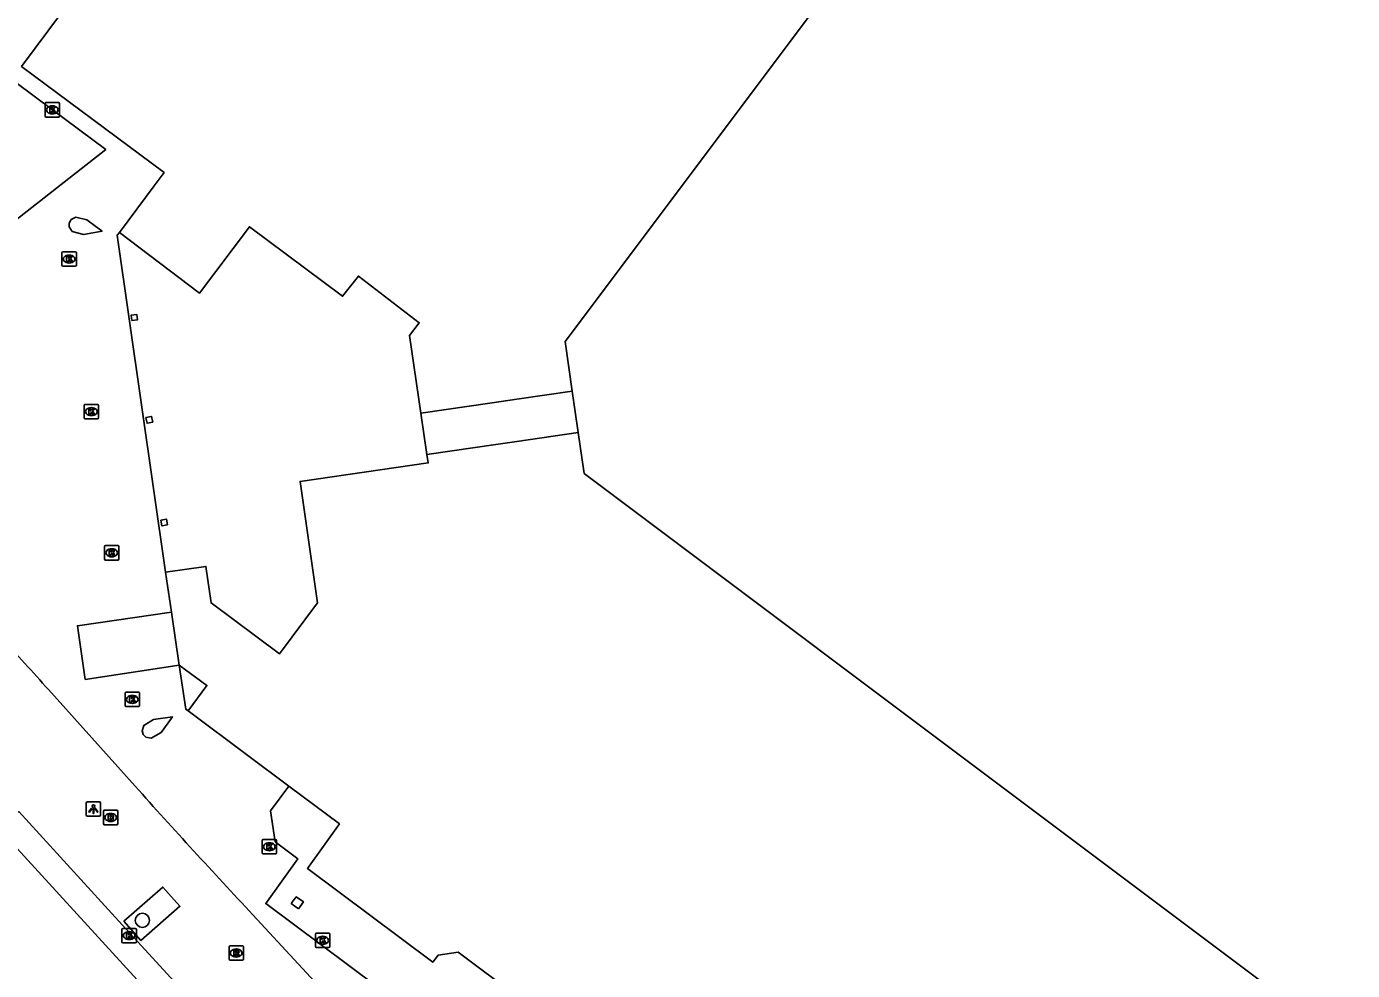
# Model space of a CAD drawing. Extents: x 159718 to 160783, y 383290 to 384030.
# Drawn here: x 160465.9 to 160558, y 383596.2 to 383661.8 of the extents above; entities that cross this region are included whole.
import ezdxf

# ---------------------------------------------------------------- set-up
doc = ezdxf.new("R2010")
doc.units = 0
for name, color, linetype in [('IMGEO_Boom', 7, 'Continuous'), ('IMGEO_Kolk', 7, 'Continuous'), ('IMGEO_Lichtpunt', 7, 'Continuous'), ('IMGEO_Pand', 7, 'Continuous'), ('IMGEO_Pand_overbouw', 7, 'Continuous'), ('IMGEO_Rijbaan_lokaal_gesloten', 7, 'Continuous'), ('IMGEO_Rijbaan_lokaal_open', 7, 'Continuous'), ('IMGEO_Rioolput', 7, 'Continuous'), ('IMGEO_Voetpad_open', 7, 'Continuous')]:
    doc.layers.add(name, color=color, linetype=linetype)

msp = doc.modelspace()

# ---------------------------------------------------------------- linework, layer by layer
at = {"layer": 'IMGEO_Boom'}
msp.add_circle((160473.991, 383599.73), 0.489, dxfattribs=at)
at = {"layer": 'IMGEO_Kolk'}
for p, q in [((160467.236, 383655.573), (160467.236, 383656.425)), ((160467.311, 383656.499), (160468.163, 383656.499)), ((160467.724, 383656.279), (160467.749, 383656.279)), ((160468.237, 383656.425), (160468.237, 383655.573)), ((160468.163, 383655.499), (160467.311, 383655.499)), ((160467.747, 383655.719), (160467.722, 383655.719)), ((160468.405, 383645.215), (160468.405, 383646.067)), ((160468.48, 383646.141), (160469.332, 383646.141)), ((160468.893, 383645.921), (160468.918, 383645.921)), ((160469.406, 383646.067), (160469.406, 383645.215)), ((160469.332, 383645.141), (160468.48, 383645.141)), ((160468.916, 383645.361), (160468.891, 383645.361)), ((160470.021, 383635.548), (160470.873, 383635.548)), ((160469.946, 383634.622), (160469.946, 383635.474)), ((160470.457, 383634.768), (160470.432, 383634.768)), ((160470.434, 383635.328), (160470.459, 383635.328)), ((160470.947, 383635.474), (160470.947, 383634.622)), ((160470.873, 383634.548), (160470.021, 383634.548)), ((160471.361, 383624.821), (160471.361, 383625.673)), ((160471.436, 383625.747), (160472.288, 383625.747)), ((160471.849, 383625.527), (160471.874, 383625.527)), ((160472.362, 383625.673), (160472.362, 383624.821)), ((160472.288, 383624.747), (160471.436, 383624.747)), ((160471.872, 383624.967), (160471.847, 383624.967)), ((160472.787, 383614.643), (160472.787, 383615.495)), ((160472.862, 383615.569), (160473.714, 383615.569)), ((160473.275, 383615.349), (160473.3, 383615.349)), ((160473.788, 383615.495), (160473.788, 383614.643)), ((160473.714, 383614.569), (160472.862, 383614.569)), ((160473.298, 383614.789), (160473.273, 383614.789)), ((160482.307, 383604.413), (160482.307, 383605.265)), ((160482.382, 383605.339), (160483.234, 383605.339)), ((160483.308, 383605.265), (160483.308, 383604.413)), ((160483.234, 383604.339), (160482.382, 383604.339)), ((160482.818, 383604.559), (160482.793, 383604.559)), ((160482.795, 383605.119), (160482.82, 383605.119)), ((160472.575, 383598.243), (160472.575, 383599.095)), ((160472.65, 383599.169), (160473.502, 383599.169)), ((160473.063, 383598.949), (160473.088, 383598.949)), ((160473.576, 383599.095), (160473.576, 383598.243)), ((160486.012, 383597.915), (160486.012, 383598.767)), ((160486.087, 383598.841), (160486.939, 383598.841)), ((160487.013, 383598.767), (160487.013, 383597.915)), ((160473.502, 383598.169), (160472.65, 383598.169)), ((160473.086, 383598.389), (160473.061, 383598.389)), ((160486.939, 383597.841), (160486.087, 383597.841)), ((160486.523, 383598.061), (160486.498, 383598.061)), ((160486.5, 383598.621), (160486.525, 383598.621))]:
    msp.add_line(p, q, dxfattribs=at)
for points in [[(160467.236, 383655.573), (160467.236, 383656.425)], [(160467.311, 383656.499), (160468.163, 383656.499)], [(160467.557, 383656.199), (160467.68, 383656.199), (160467.68, 383656.048), (160467.81, 383656.199), (160467.974, 383656.199), (160467.828, 383656.048), (160467.981, 383655.799), (160467.829, 383655.799), (160467.744, 383655.963), (160467.68, 383655.896), (160467.68, 383655.799), (160467.557, 383655.799), (160467.557, 383656.199)], [(160468.237, 383656.425), (160468.237, 383655.573)], [(160468.163, 383655.499), (160467.311, 383655.499)], [(160468.405, 383645.215), (160468.405, 383646.067)], [(160468.48, 383646.141), (160469.332, 383646.141)], [(160468.726, 383645.841), (160468.849, 383645.841), (160468.849, 383645.69), (160468.979, 383645.841), (160469.143, 383645.841), (160468.997, 383645.69), (160469.15, 383645.441), (160468.998, 383645.441), (160468.913, 383645.605), (160468.849, 383645.538), (160468.849, 383645.441), (160468.726, 383645.441), (160468.726, 383645.841)], [(160469.406, 383646.067), (160469.406, 383645.215)], [(160469.332, 383645.141), (160468.48, 383645.141)], [(160470.021, 383635.548), (160470.873, 383635.548)], [(160469.946, 383634.622), (160469.946, 383635.474)], [(160470.267, 383635.248), (160470.39, 383635.248), (160470.39, 383635.097), (160470.52, 383635.248), (160470.684, 383635.248), (160470.538, 383635.097), (160470.691, 383634.848), (160470.539, 383634.848), (160470.454, 383635.012), (160470.39, 383634.945), (160470.39, 383634.848), (160470.267, 383634.848), (160470.267, 383635.248)], [(160470.947, 383635.474), (160470.947, 383634.622)], [(160470.873, 383634.548), (160470.021, 383634.548)], [(160471.361, 383624.821), (160471.361, 383625.673)], [(160471.436, 383625.747), (160472.288, 383625.747)], [(160471.682, 383625.447), (160471.805, 383625.447), (160471.805, 383625.296), (160471.935, 383625.447), (160472.099, 383625.447), (160471.953, 383625.296), (160472.106, 383625.047), (160471.954, 383625.047), (160471.869, 383625.211), (160471.805, 383625.144), (160471.805, 383625.047), (160471.682, 383625.047), (160471.682, 383625.447)], [(160472.362, 383625.673), (160472.362, 383624.821)], [(160472.288, 383624.747), (160471.436, 383624.747)], [(160472.787, 383614.643), (160472.787, 383615.495)], [(160472.862, 383615.569), (160473.714, 383615.569)], [(160473.108, 383615.269), (160473.231, 383615.269), (160473.231, 383615.118), (160473.361, 383615.269), (160473.525, 383615.269), (160473.379, 383615.118), (160473.532, 383614.869), (160473.38, 383614.869), (160473.295, 383615.033), (160473.231, 383614.966), (160473.231, 383614.869), (160473.108, 383614.869), (160473.108, 383615.269)], [(160473.788, 383615.495), (160473.788, 383614.643)], [(160473.714, 383614.569), (160472.862, 383614.569)], [(160482.307, 383604.413), (160482.307, 383605.265)], [(160482.382, 383605.339), (160483.234, 383605.339)], [(160483.308, 383605.265), (160483.308, 383604.413)], [(160483.234, 383604.339), (160482.382, 383604.339)], [(160482.628, 383605.039), (160482.751, 383605.039), (160482.751, 383604.888), (160482.881, 383605.039), (160483.045, 383605.039), (160482.899, 383604.888), (160483.052, 383604.639), (160482.9, 383604.639), (160482.815, 383604.803), (160482.751, 383604.736), (160482.751, 383604.639), (160482.628, 383604.639), (160482.628, 383605.039)], [(160472.575, 383598.243), (160472.575, 383599.095)], [(160472.65, 383599.169), (160473.502, 383599.169)], [(160472.896, 383598.869), (160473.019, 383598.869), (160473.019, 383598.718), (160473.149, 383598.869), (160473.313, 383598.869), (160473.167, 383598.718), (160473.32, 383598.469), (160473.168, 383598.469), (160473.083, 383598.633), (160473.019, 383598.566), (160473.019, 383598.469), (160472.896, 383598.469), (160472.896, 383598.869)], [(160473.576, 383599.095), (160473.576, 383598.243)], [(160486.012, 383597.915), (160486.012, 383598.767)], [(160486.087, 383598.841), (160486.939, 383598.841)], [(160487.013, 383598.767), (160487.013, 383597.915)], [(160473.502, 383598.169), (160472.65, 383598.169)], [(160486.939, 383597.841), (160486.087, 383597.841)], [(160486.333, 383598.541), (160486.456, 383598.541), (160486.456, 383598.39), (160486.586, 383598.541), (160486.75, 383598.541), (160486.604, 383598.39), (160486.757, 383598.141), (160486.605, 383598.141), (160486.52, 383598.305), (160486.456, 383598.238), (160486.456, 383598.141), (160486.333, 383598.141), (160486.333, 383598.541)]]:
    msp.add_lwpolyline(points, dxfattribs=at)
for centre, start, end in [((160467.313, 383656.423), 91.55205, 178.44795), ((160467.313, 383656.423), 91.55205, 178.44795), ((160468.161, 383656.423), 1.55205, 88.44795), ((160468.161, 383656.423), 1.55205, 88.44795), ((160467.313, 383655.575), 181.55205, 268.44795), ((160467.313, 383655.575), 181.55205, 268.44795), ((160468.161, 383655.575), 271.55205, 358.44795), ((160468.161, 383655.575), 271.55205, 358.44795), ((160468.482, 383646.065), 91.55205, 178.44795), ((160468.482, 383646.065), 91.55205, 178.44795), ((160469.33, 383646.065), 1.55205, 88.44795), ((160469.33, 383646.065), 1.55205, 88.44795), ((160468.482, 383645.217), 181.55205, 268.44795), ((160468.482, 383645.217), 181.55205, 268.44795), ((160469.33, 383645.217), 271.55205, 358.44795), ((160469.33, 383645.217), 271.55205, 358.44795), ((160470.023, 383635.472), 91.55205, 178.44795), ((160470.023, 383635.472), 91.55205, 178.44795), ((160470.871, 383635.472), 1.55205, 88.44795), ((160470.871, 383635.472), 1.55205, 88.44795), ((160470.023, 383634.624), 181.55205, 268.44795), ((160470.023, 383634.624), 181.55205, 268.44795), ((160470.871, 383634.624), 271.55205, 358.44795), ((160470.871, 383634.624), 271.55205, 358.44795), ((160471.438, 383625.671), 91.55205, 178.44795), ((160471.438, 383625.671), 91.55205, 178.44795), ((160472.286, 383625.671), 1.55205, 88.44795), ((160472.286, 383625.671), 1.55205, 88.44795), ((160471.438, 383624.823), 181.55205, 268.44795), ((160471.438, 383624.823), 181.55205, 268.44795), ((160472.286, 383624.823), 271.55205, 358.44795), ((160472.286, 383624.823), 271.55205, 358.44795), ((160472.864, 383615.493), 91.55205, 178.44795), ((160472.864, 383615.493), 91.55205, 178.44795), ((160473.712, 383615.493), 1.55205, 88.44795), ((160473.712, 383615.493), 1.55205, 88.44795), ((160472.864, 383614.645), 181.55205, 268.44795), ((160472.864, 383614.645), 181.55205, 268.44795), ((160473.712, 383614.645), 271.55205, 358.44795), ((160473.712, 383614.645), 271.55205, 358.44795), ((160482.384, 383605.263), 91.55205, 178.44795), ((160482.384, 383605.263), 91.55205, 178.44795), ((160483.232, 383605.263), 1.55205, 88.44795), ((160483.232, 383605.263), 1.55205, 88.44795), ((160482.384, 383604.415), 181.55205, 268.44795), ((160482.384, 383604.415), 181.55205, 268.44795), ((160483.232, 383604.415), 271.55205, 358.44795), ((160483.232, 383604.415), 271.55205, 358.44795), ((160472.652, 383599.093), 91.55205, 178.44795), ((160472.652, 383599.093), 91.55205, 178.44795), ((160473.5, 383599.093), 1.55205, 88.44795), ((160473.5, 383599.093), 1.55205, 88.44795), ((160486.089, 383598.765), 91.55205, 178.44795), ((160486.089, 383598.765), 91.55205, 178.44795), ((160486.937, 383598.765), 1.55205, 88.44795), ((160486.937, 383598.765), 1.55205, 88.44795), ((160472.652, 383598.245), 181.55205, 268.44795), ((160472.652, 383598.245), 181.55205, 268.44795), ((160473.5, 383598.245), 271.55205, 358.44795), ((160473.5, 383598.245), 271.55205, 358.44795), ((160486.089, 383597.917), 181.55205, 268.44795), ((160486.089, 383597.917), 181.55205, 268.44795), ((160486.937, 383597.917), 271.55205, 358.44795), ((160486.937, 383597.917), 271.55205, 358.44795)]:
    msp.add_arc(centre, 0.0765, start, end, dxfattribs=at)
for centre, major_axis, ratio, start_param, end_param in [((160467.723, 383655.999), (-0.387, 0.002), 0.722429, 4.712389, 7.853982), ((160467.748, 383655.999), (-0.39, 0.002), 0.717154, 1.570796, 4.712389), ((160468.892, 383645.641), (-0.387, 0.002), 0.722429, 4.712389, 7.853982), ((160468.917, 383645.641), (-0.39, 0.002), 0.717154, 1.570796, 4.712389), ((160470.433, 383635.048), (-0.387, 0.002), 0.722429, 4.712389, 7.853982), ((160470.458, 383635.048), (-0.39, 0.002), 0.717154, 1.570796, 4.712389), ((160471.848, 383625.247), (-0.387, 0.002), 0.722429, 4.712389, 7.853982), ((160471.873, 383625.247), (-0.39, 0.002), 0.717154, 1.570796, 4.712389), ((160473.274, 383615.069), (-0.387, 0.002), 0.722429, 4.712389, 7.853982), ((160473.299, 383615.069), (-0.39, 0.002), 0.717154, 1.570796, 4.712389), ((160482.794, 383604.839), (-0.387, 0.002), 0.722429, 4.712389, 7.853982), ((160482.819, 383604.839), (-0.39, 0.002), 0.717154, 1.570796, 4.712389), ((160473.062, 383598.669), (-0.387, 0.002), 0.722429, 4.712389, 7.853982), ((160473.087, 383598.669), (-0.39, 0.002), 0.717154, 1.570796, 4.712389), ((160486.499, 383598.341), (-0.387, 0.002), 0.722429, 4.712389, 7.853982), ((160486.524, 383598.341), (-0.39, 0.002), 0.717154, 1.570796, 4.712389)]:
    msp.add_ellipse(centre, major_axis=major_axis, ratio=ratio, start_param=start_param, end_param=end_param, dxfattribs=at)
at = {"layer": 'IMGEO_Lichtpunt'}
for p, q in [((160470.996, 383607.953), (160470.188, 383607.953)), ((160470.996, 383607.953), (160470.188, 383607.953)), ((160470.094, 383607.858), (160470.094, 383607.051)), ((160470.094, 383607.858), (160470.094, 383607.051)), ((160471.09, 383607.051), (160471.09, 383607.858)), ((160471.09, 383607.051), (160471.09, 383607.858)), ((160470.188, 383606.957), (160470.996, 383606.957)), ((160470.188, 383606.957), (160470.996, 383606.957))]:
    msp.add_line(p, q, dxfattribs=at)
for points in [[(160470.468, 383607.522), (160470.507, 383607.494), (160470.319, 383607.232), (160470.281, 383607.259), (160470.468, 383607.522)], [(160470.57, 383607.474), (160470.617, 383607.474), (160470.617, 383607.152), (160470.57, 383607.152), (160470.57, 383607.474)], [(160470.68, 383607.494), (160470.718, 383607.521), (160470.905, 383607.259), (160470.866, 383607.231), (160470.68, 383607.494)]]:
    msp.add_lwpolyline(points, dxfattribs=at)
msp.add_circle((160470.593, 383607.656), 0.0994, dxfattribs=at)
for centre, start, end in [((160470.188, 383607.858), 90, 180), ((160470.188, 383607.858), 90, 180), ((160470.996, 383607.858), 0, 90), ((160470.996, 383607.858), 0, 90), ((160470.188, 383607.051), 180, 270), ((160470.188, 383607.051), 180, 270), ((160470.996, 383607.051), 270, 0), ((160470.996, 383607.051), 270, 360)]:
    msp.add_arc(centre, 0.0946, start, end, dxfattribs=at)
at = {"layer": 'IMGEO_Pand'}
for points in [[(160545.587, 383705.296), (160546.329, 383700.352), (160546.879, 383696.686), (160545.806, 383696.532), (160503.354, 383639.919), (160503.846, 383636.479), (160500, 383635.916), (160498.285, 383635.665), (160493.337, 383634.939)], [(160472.391, 383647.481), (160474.814, 383650.733), (160475.494, 383651.646), (160465.601, 383659.017), (160475.693, 383672.562), (160477.943, 383670.885)], [(160469.121, 383647.542), (160468.912, 383647.872), (160468.91, 383648.14), (160469.051, 383648.376), (160469.368, 383648.541), (160470.141, 383648.352), (160471.191, 383647.572), (160469.913, 383647.351), (160469.121, 383647.542)], [(160493.337, 383634.939), (160492.548, 383640.332), (160493.215, 383641.224), (160489.001, 383644.457), (160487.891, 383643.054), (160481.426, 383647.878), (160477.962, 383643.282), (160472.391, 383647.481)], [(160473.266, 383641.368), (160473.22, 383641.752), (160473.606, 383641.798), (160473.651, 383641.413), (160473.266, 383641.368)], [(160474.709, 383634.327), (160474.318, 383634.243), (160474.234, 383634.63), (160474.625, 383634.714), (160474.709, 383634.327)], [(160493.758, 383632.07), (160498.706, 383632.795), (160500, 383632.985), (160504.256, 383633.608), (160504.664, 383630.755), (160601.88, 383557.855), (160604.224, 383558.191), (160604.335, 383557.571), (160605.212, 383552.648), (160604.956, 383552.602), (160605.685, 383548.516)], [(160475.604, 383623.902), (160478.401, 383624.305), (160478.766, 383621.771), (160483.511, 383618.232), (160486.157, 383621.785), (160484.943, 383630.208), (160493.843, 383631.49), (160493.758, 383632.07)], [(160475.744, 383627.186), (160475.351, 383627.109), (160475.274, 383627.507), (160475.666, 383627.584), (160475.744, 383627.186)], [(160476.008, 383621.132), (160475.604, 383623.902)], [(160476.546, 383617.443), (160476.008, 383621.132)], [(160477.177, 383614.275), (160478.471, 383616.04), (160476.546, 383617.443)], [(160474.227, 383612.458), (160474.042, 383612.638), (160473.971, 383612.887), (160474.081, 383613.265), (160474.761, 383613.665), (160476.084, 383613.854), (160475.287, 383612.781), (160474.611, 383612.374), (160474.227, 383612.458)], [(160484.166, 383609.039), (160481.316, 383611.166), (160477.177, 383614.275)], [(160502.755, 383590.402), (160499.96, 383592.491), (160499.769, 383592.634), (160500, 383592.917), (160500.15, 383593.098), (160500, 383594.241), (160499.967, 383594.493), (160495.917, 383597.511), (160494.524, 383597.305), (160494.162, 383596.825), (160485.454, 383603.334), (160487.673, 383606.423), (160484.166, 383609.039)], [(160484.825, 383600.534), (160484.332, 383600.901), (160484.683, 383601.373), (160485.176, 383601.006), (160484.825, 383600.534)]]:
    msp.add_lwpolyline(points, dxfattribs=at)
at = {"layer": 'IMGEO_Pand_overbouw'}
for points in [[(160475.604, 383623.902), (160478.401, 383624.305), (160478.766, 383621.771), (160483.511, 383618.232), (160486.157, 383621.785), (160484.943, 383630.208), (160493.843, 383631.49), (160493.758, 383632.07), (160498.706, 383632.795), (160500, 383632.985), (160504.256, 383633.608), (160503.846, 383636.479), (160500, 383635.916), (160498.285, 383635.665), (160493.337, 383634.939), (160492.548, 383640.332), (160493.215, 383641.224), (160489.001, 383644.457), (160487.891, 383643.054), (160481.426, 383647.878), (160477.962, 383643.282), (160472.391, 383647.481), (160472.234, 383647.302)], [(160476.008, 383621.132), (160469.479, 383620.18), (160470.022, 383616.46), (160476.546, 383617.443)], [(160477.177, 383614.275), (160478.471, 383616.04), (160476.546, 383617.443), (160477, 383614.39)], [(160495.917, 383597.511), (160494.524, 383597.305), (160494.162, 383596.825), (160485.454, 383603.334), (160487.673, 383606.423), (160484.166, 383609.039), (160482.89, 383607.324), (160483.214, 383605.19), (160484.788, 383603.997), (160482.562, 383600.899), (160499.95, 383587.91), (160506.865, 383582.745), (160509.059, 383585.69), (160505.713, 383588.193), (160502.755, 383590.402), (160499.96, 383592.491), (160499.769, 383592.634), (160500.15, 383593.098), (160500, 383594.241), (160499.967, 383594.493)]]:
    msp.add_lwpolyline(points, close=True, dxfattribs=at)
at = {"layer": 'IMGEO_Rijbaan_lokaal_gesloten'}
for points in [[(160465.403, 383607.286), (160464.052, 383606.061), (160476.835, 383592.097)], [(160465.403, 383607.286), (160472.595, 383599.429), (160473.686, 383598.238), (160480.986, 383590.263), (160481.009, 383590.237)]]:
    msp.add_lwpolyline(points, dxfattribs=at)
at = {"layer": 'IMGEO_Rijbaan_lokaal_open'}
for points in [[(160458.255, 383642.934), (160451.903, 383650.55), (160462.624, 383659.806), (160467.741, 383655.998), (160471.444, 383653.242), (160458.255, 383642.934)], [(160475.604, 383623.902), (160472.234, 383647.302), (160472.391, 383647.481)], [(160476.546, 383617.443), (160470.022, 383616.46), (160469.479, 383620.18), (160476.008, 383621.132)], [(160477.177, 383614.275), (160477, 383614.39), (160476.546, 383617.443)], [(160467.469, 383615.748), (160473.483, 383609.05)], [(160506.865, 383582.745), (160499.95, 383587.91), (160482.562, 383600.899), (160484.788, 383603.997), (160483.214, 383605.19), (160482.89, 383607.324), (160484.166, 383609.039)], [(160481.663, 383600.119), (160500.034, 383580.268), (160503.013, 383576.856), (160502.786, 383576.666), (160504.559, 383574.613), (160504.469, 383574.53), (160505.419, 383573.386), (160505.313, 383573.28), (160506.11, 383572.358), (160505.892, 383572.187), (160507.269, 383570.583), (160507.15, 383570.491), (160507.725, 383569.807), (160507.406, 383569.519), (160507.804, 383569.072), (160507.126, 383568.466), (160507.308, 383568.232), (160507.099, 383568.061), (160508.276, 383566.695), (160508.753, 383566.325), (160511.866, 383562.752)]]:
    msp.add_lwpolyline(points, dxfattribs=at)
for centre, radius, start, end in [((160345.805, 383507.974), 162.534, 41.53555, 43.25933), ((160920.987, 384010.712), 601.325, 221.909916, 223.063898)]:
    msp.add_arc(centre, radius, start, end, dxfattribs=at)
at = {"layer": 'IMGEO_Rioolput'}
for p, q in [((160471.289, 383606.446), (160471.289, 383607.298)), ((160471.364, 383607.372), (160472.216, 383607.372)), ((160471.777, 383607.152), (160471.802, 383607.152)), ((160472.29, 383607.298), (160472.29, 383606.446)), ((160472.216, 383606.372), (160471.364, 383606.372)), ((160471.8, 383606.592), (160471.775, 383606.592)), ((160480.008, 383597.036), (160480.008, 383597.888)), ((160480.083, 383597.962), (160480.935, 383597.962)), ((160481.009, 383597.888), (160481.009, 383597.036)), ((160480.935, 383596.962), (160480.083, 383596.962)), ((160480.519, 383597.182), (160480.494, 383597.182)), ((160480.496, 383597.742), (160480.521, 383597.742))]:
    msp.add_line(p, q, dxfattribs=at)
for points in [[(160471.289, 383606.446), (160471.289, 383607.298)], [(160471.364, 383607.372), (160472.216, 383607.372)], [(160471.878, 383607.07), (160471.626, 383607.072), (160471.626, 383606.672)], [(160471.804, 383606.991), (160471.75, 383606.991), (160471.75, 383606.91)], [(160472.29, 383607.298), (160472.29, 383606.446)], [(160472.216, 383606.372), (160471.364, 383606.372)], [(160471.626, 383606.672), (160471.75, 383606.672), (160471.75, 383606.834), (160471.761, 383606.834)], [(160471.75, 383606.91), (160471.802, 383606.91)], [(160471.808, 383606.805), (160471.879, 383606.672), (160472.019, 383606.672), (160471.954, 383606.798)], [(160480.008, 383597.036), (160480.008, 383597.888)], [(160480.083, 383597.962), (160480.935, 383597.962)], [(160481.009, 383597.888), (160481.009, 383597.036)], [(160480.935, 383596.962), (160480.083, 383596.962)], [(160480.597, 383597.66), (160480.345, 383597.662), (160480.345, 383597.262)], [(160480.345, 383597.262), (160480.469, 383597.262), (160480.469, 383597.424), (160480.48, 383597.424)], [(160480.523, 383597.581), (160480.469, 383597.581), (160480.469, 383597.5)], [(160480.469, 383597.5), (160480.521, 383597.5)], [(160480.527, 383597.395), (160480.598, 383597.262), (160480.738, 383597.262), (160480.673, 383597.388)]]:
    msp.add_lwpolyline(points, dxfattribs=at)
for centre, radius, start, end in [((160471.366, 383607.296), 0.0765, 91.55205, 178.44795), ((160471.366, 383607.296), 0.0765, 91.55205, 178.44795), ((160471.81, 383606.895), 0.0964, 77.00612, 93.18647), ((160471.824, 383606.952), 0.0378, 276.66336, 79.67722), ((160471.877, 383606.96), 0.109, 350.36119, 89.41601), ((160472.214, 383607.296), 0.0765, 1.55205, 88.44795), ((160472.214, 383607.296), 0.0765, 1.55205, 88.44795), ((160471.366, 383606.448), 0.0765, 181.55205, 268.44795), ((160471.366, 383606.448), 0.0765, 181.55205, 268.44795), ((160471.76, 383606.781), 0.0533, 26.02933, 88.69889), ((160471.786, 383607.099), 0.19, 274.7715, 282.96867), ((160471.875, 383606.96), 0.112, 277.58423, 350.98172), ((160471.859, 383606.745), 0.108, 29.51342, 73.79051), ((160472.214, 383606.448), 0.0765, 271.55205, 358.44795), ((160472.214, 383606.448), 0.0765, 271.55205, 358.44795), ((160480.085, 383597.886), 0.0765, 91.55205, 178.44795), ((160480.085, 383597.886), 0.0765, 91.55205, 178.44795), ((160480.933, 383597.886), 0.0765, 1.55205, 88.44795), ((160480.933, 383597.886), 0.0765, 1.55205, 88.44795), ((160480.085, 383597.038), 0.0765, 181.55205, 268.44795), ((160480.085, 383597.038), 0.0765, 181.55205, 268.44795), ((160480.479, 383597.371), 0.0533, 26.02933, 88.69889), ((160480.505, 383597.689), 0.19, 274.7715, 282.96867), ((160480.529, 383597.485), 0.0964, 77.00612, 93.18647), ((160480.543, 383597.542), 0.0378, 276.66336, 79.67722), ((160480.596, 383597.55), 0.109, 350.36119, 89.41601), ((160480.594, 383597.55), 0.112, 277.58423, 350.98172), ((160480.578, 383597.335), 0.108, 29.51342, 73.79051), ((160480.933, 383597.038), 0.0765, 271.55205, 358.44795), ((160480.933, 383597.038), 0.0765, 271.55205, 358.44795)]:
    msp.add_arc(centre, radius, start, end, dxfattribs=at)
for centre, major_axis, ratio, start_param, end_param in [((160471.776, 383606.872), (-0.387, 0.002), 0.722429, 4.712389, 7.853982), ((160471.801, 383606.872), (-0.39, 0.002), 0.717154, 1.570796, 4.712389), ((160480.495, 383597.462), (-0.387, 0.002), 0.722429, 4.712389, 7.853982), ((160480.52, 383597.462), (-0.39, 0.002), 0.717154, 1.570796, 4.712389)]:
    msp.add_ellipse(centre, major_axis=major_axis, ratio=ratio, start_param=start_param, end_param=end_param, dxfattribs=at)
at = {"layer": 'IMGEO_Voetpad_open'}
for points in [[(160493.758, 383632.07), (160493.337, 383634.939)], [(160472.711, 383599.665), (160473.885, 383598.327), (160476.6, 383600.709), (160475.422, 383602.043), (160472.711, 383599.665)]]:
    msp.add_lwpolyline(points, dxfattribs=at)

doc.saveas('drawing.dxf')
